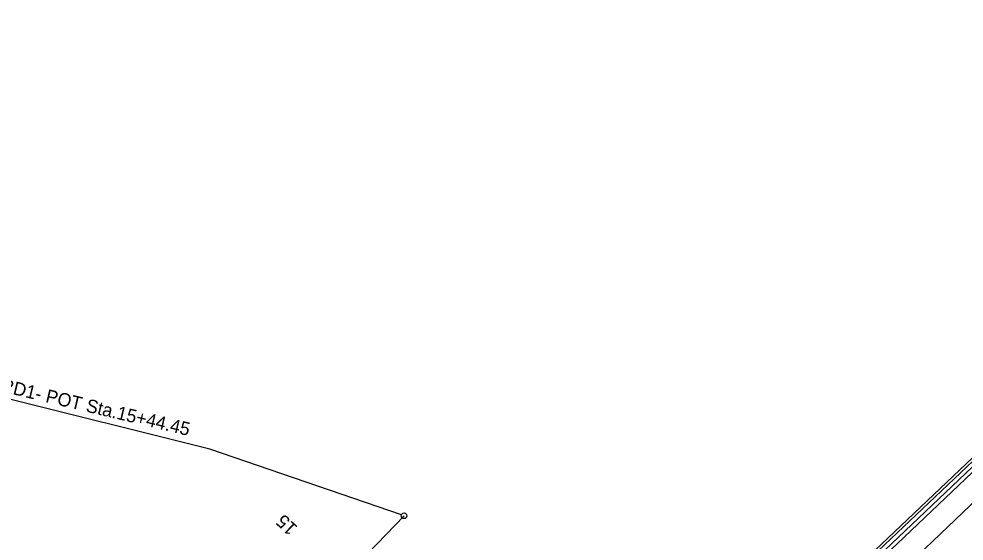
# Model space of a CAD drawing. Extents: x 2389694 to 2405615, y 546931 to 573532.
# Drawn here: x 2397717.2 to 2398216, y 559872.4 to 560148.2 of the extents above; entities that cross this region are included whole.
import ezdxf

# ---------------------------------------------------------------- set-up
doc = ezdxf.new("R2010")
doc.units = 0
for name, color, linetype in [('Prop Conc Barrier Precast Reinforced Single Face', 7, 'Continuous'), ('Prop Conc Expressway Gutter', 7, 'Continuous'), ('Prop EOT', 7, 'Continuous'), ('Prop Horizontal Alignment', 7, 'Continuous'), ('Prop Horizontal Alignment Curve and Spiral Data', 7, 'Continuous'), ('Prop Horizontal Alignment Station Label', 7, 'Continuous'), ('Prop Horizontal Alignment Tick Label', 7, 'Continuous'), ('Prop Lane Lines', 7, 'Continuous'), ('Prop Noise Wall', 7, 'Continuous')]:
    doc.layers.add(name, color=color, linetype=linetype)

msp = doc.modelspace()

# ---------------------------------------------------------------- linework, layer by layer
at = {"layer": 'Prop Conc Barrier Precast Reinforced Single Face'}
msp.add_line((2397944.28, 559652.51), (2398828.89, 560492.26), dxfattribs=at)
at = {"layer": 'Prop Conc Expressway Gutter'}
msp.add_line((2397946.63, 559648.66), (2398491.55, 560166.72), dxfattribs=at)
at = {"layer": 'Prop EOT'}
for p, q in [((2397075.71, 558804.1), (2398839.56, 560481.03)), ((2397945.25, 559650.11), (2398525.64, 560201.89))]:
    msp.add_line(p, q, dxfattribs=at)
at = {"layer": 'Prop Horizontal Alignment'}
msp.add_line((2397659.69, 559615.14), (2397920.45, 559885.84), dxfattribs=at)
at = {"layer": 'Prop Horizontal Alignment Curve and Spiral Data'}
for p, q in [((2397817.95, 559920.95), (2397695.08, 559951.59)), ((2397919.03, 559886.33), (2397817.95, 559920.95))]:
    msp.add_line(p, q, dxfattribs=at)
msp.add_circle((2397920.45, 559885.84), 1.5, dxfattribs=at)
at = {"layer": 'Prop Horizontal Alignment Station Label'}
msp.add_circle((2397920.45, 559885.84), 1.5, dxfattribs=at)
at = {"layer": 'Prop Lane Lines'}
msp.add_line((2397075.71, 558804.1), (2398839.56, 560481.03), dxfattribs=at)
at = {"layer": 'Prop Noise Wall'}
msp.add_line((2397942.84, 559652.64), (2398827.51, 560493.71), dxfattribs=at)

# ---------------------------------------------------------------- texts
at = {"layer": 'Prop Horizontal Alignment Curve and Spiral Data'}
msp.add_text('-SVRD1- POT Sta.15+44.45  ', height=7, rotation=346.6546, dxfattribs=at).set_placement((2397691.93, 559955.18))
at = {"layer": 'Prop Horizontal Alignment Tick Label'}
msp.add_text('15', height=7, rotation=136.0726, dxfattribs=at).set_placement((2397864.62, 559879.86))

doc.saveas('drawing.dxf')
